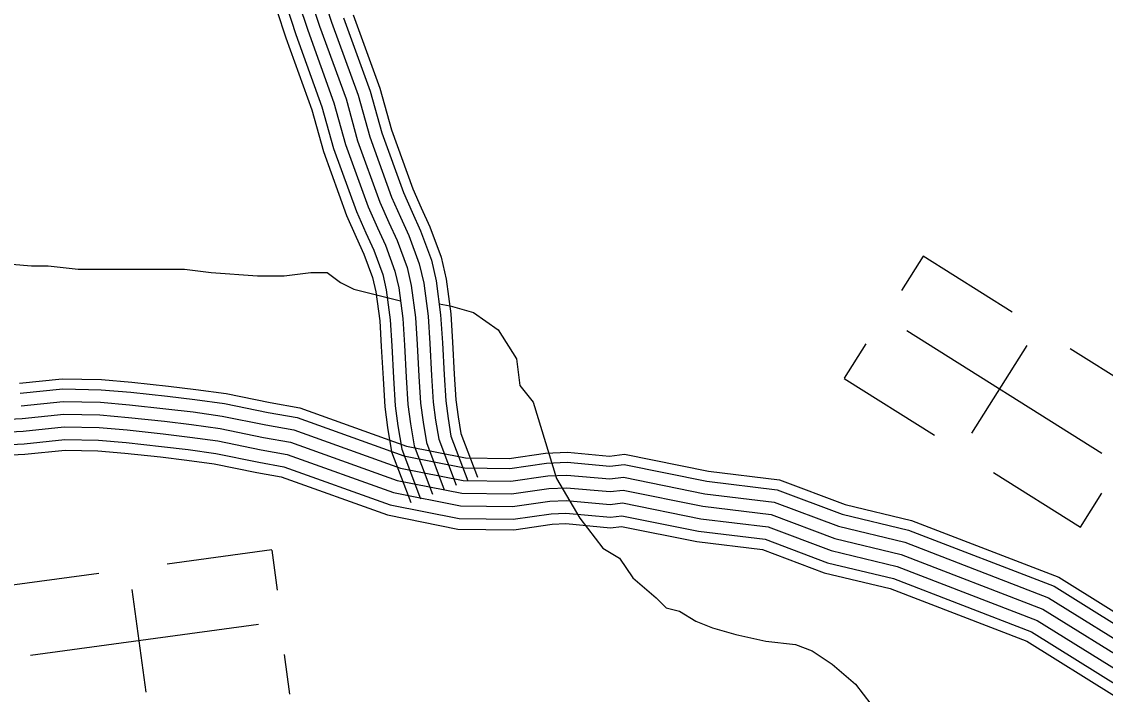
# Model space of a CAD drawing. Extents: x 1788175 to 1969470, y 584502 to 738744.
# Drawn here: x 1944904 to 1947555, y 640308 to 641954 of the extents above; entities that cross this region are included whole.
import ezdxf

# ---------------------------------------------------------------- set-up
doc = ezdxf.new("R2010")
doc.units = 0
for name, color, linetype in [('DESIGN - TRANSPORTATION - Text', 7, 'Continuous'), ('DESIGN - UTILITIES - Cable (Underground) with Text', 7, 'Continuous'), ('SURVEY - TRANSPORTATION - Roads', 7, 'Continuous')]:
    doc.layers.add(name, color=color, linetype=linetype)

msp = doc.modelspace()

# ---------------------------------------------------------------- linework, layer by layer
at = {"layer": 'DESIGN - TRANSPORTATION - Text'}
for points in [[(1944831.1, 641364.8), (1944928.5, 641356.7), (1944969.2, 641356.7), (1945042.3, 641348.5), (1945091, 641348.5), (1945147.9, 641348.5), (1945204.8, 641348.5), (1945277.9, 641348.5), (1945302.3, 641348.5), (1945367.3, 641340.4), (1945481, 641332.3), (1945546, 641332.3), (1945611, 641340.4), (1945651.6, 641340.4), (1945684.1, 641316), (1945716.6, 641299.8), (1945830.6, 641271.3)], [(1945925.3, 641263.7), (1945952.2, 641259.2), (1946009.1, 641242.9), (1946069.6, 641200), (1946114.7, 641129.2), (1946122.8, 641064.2), (1946155.3, 641023.6), (1946212.2, 640836.7), (1946269, 640739.2), (1946325.9, 640666.1), (1946366.5, 640641.7), (1946399, 640593), (1946455.9, 640544.2), (1946480.3, 640519.9), (1946512.8, 640511.7), (1946553.4, 640487.4), (1946594, 640471.1), (1946650.9, 640454.9), (1946724, 640438.6), (1946797.1, 640430.5), (1946837.7, 640414.3), (1946886.5, 640381.8), (1946943.4, 640333), (1947000.2, 640259.9)]]:
    msp.add_lwpolyline(points, dxfattribs=at)
at = {"layer": 'DESIGN - UTILITIES - Cable (Underground) with Text'}
for p, q in [((1947109.5, 641380.8), (1947056.3, 641296.4)), ((1947326.6, 641243.8), (1947109.4, 641380.7)), ((1946969.2, 641165.7), (1946916.3, 641082)), ((1947362.8, 641161.7), (1947227.6, 640947.2)), ((1947687.4, 641016.3), (1947469, 641154)), ((1946916, 641081.4), (1947136.6, 640942.3)), ((1947281.2, 640851.1), (1947494, 640717)), ((1947494, 640717.1), (1947546.4, 640800.2)), ((1945515.7, 640661.6), (1945260, 640626.8)), ((1945515.7, 640661.4), (1945529.2, 640562.8)), ((1945093.1, 640604), (1944838.8, 640569.3)), ((1945173.6, 640564.4), (1945207.9, 640313.2)), ((1945559.9, 640308.2), (1945546.6, 640405.5))]:
    msp.add_line(p, q, dxfattribs=at)
for points in [[(1947069.5, 641198.5), (1947545.8, 640898.2)], [(1944925.3, 640404.1), (1945483.2, 640480.2)]]:
    msp.add_lwpolyline(points, dxfattribs=at)
at = {"layer": 'SURVEY - TRANSPORTATION - Roads'}
for points in [[(1945640, 642021.8), (1945662.3, 641953.5), (1945727.1, 641774.7), (1945755.4, 641672.6), (1945809.1, 641524.6), (1945830.7, 641475.8), (1945851.3, 641430.8), (1945876.6, 641361.8), (1945887.5, 641314.4), (1945898, 641233.8), (1945902.3, 641166.5), (1945906.5, 641088.4), (1945910.6, 641023.5), (1945916.5, 640978.9), (1945924.1, 640932.4), (1945966.8, 640819.8)], [(1945552.3, 641990.7), (1945574.3, 641923.2), (1945638.4, 641746.4), (1945666.7, 641644.3), (1945722.7, 641489.9), (1945745.9, 641437.6), (1945765.2, 641395.4), (1945787.2, 641335.3), (1945795.8, 641297.9), (1945805.4, 641224.8), (1945809.4, 641161.1), (1945813.7, 641082.9), (1945818, 641014.4), (1945824.5, 640965.3), (1945833.8, 640908.2), (1945879.8, 640786.9)], [(1945581.5, 642001.1), (1945603.7, 641933.3), (1945668, 641755.8), (1945696.3, 641653.7), (1945751.5, 641501.5), (1945774.2, 641450.3), (1945793.9, 641407.2), (1945817, 641344.1), (1945826.4, 641303.4), (1945836.3, 641227.8), (1945840.4, 641162.9), (1945844.6, 641084.7), (1945848.9, 641017.4), (1945855.2, 640969.8), (1945863.9, 640916.2), (1945908.8, 640797.9)], [(1945610.8, 642011.5), (1945633, 641943.4), (1945697.5, 641765.3), (1945725.8, 641663.2), (1945780.3, 641513.1), (1945802.4, 641463), (1945822.6, 641419), (1945846.8, 641353), (1945856.9, 641308.9), (1945867.1, 641230.8), (1945871.3, 641164.7), (1945875.6, 641086.6), (1945879.7, 641020.4), (1945885.9, 640974.4), (1945894, 640924.3), (1945937.8, 640808.9)], [(1945610.8, 642011.5), (1945633, 641943.4), (1945697.5, 641765.3), (1945725.8, 641663.2), (1945780.3, 641513.1), (1945802.4, 641463), (1945822.6, 641419), (1945846.8, 641353), (1945856.9, 641308.9), (1945867.1, 641230.8), (1945871.3, 641164.7), (1945875.6, 641086.6), (1945879.7, 641020.4), (1945885.9, 640974.4), (1945894, 640924.3), (1945937.8, 640808.9)], [(1945528.1, 641982.1), (1945550, 641914.9), (1945613.9, 641738.6), (1945642.2, 641636.5), (1945698.9, 641480.3), (1945722.5, 641427), (1945741.4, 641385.6), (1945762.5, 641328), (1945770.5, 641293.4), (1945779.8, 641222.3), (1945783.8, 641159.6), (1945788, 641081.4), (1945792.4, 641011.9), (1945799.1, 640961.5), (1945808.9, 640901.5), (1945855.7, 640777.8)], [(1945691.6, 641963.6), (1945756.6, 641784.1), (1945784.9, 641682.1), (1945837.8, 641536.2), (1945859, 641488.5), (1945880, 641442.6), (1945906.3, 641370.7), (1945918, 641319.9), (1945928.9, 641236.8), (1945933.2, 641168.3), (1945937.4, 641090.2), (1945941.5, 641026.5), (1945947.2, 640983.5), (1945954.2, 640940.4), (1945995.7, 640830.8)], [(1945715, 641971.6), (1945780.2, 641791.7), (1945808.5, 641689.6), (1945860.8, 641545.4), (1945881.5, 641498.6), (1945902.8, 641452), (1945930.1, 641377.7), (1945942.4, 641324.3), (1945953.5, 641239.2), (1945957.9, 641169.8), (1945962.1, 641091.6), (1945966.1, 641028.9), (1945971.7, 640987.1), (1945978.2, 640946.9), (1946018.9, 640839.6)], [(1944898.4, 641069.7), (1945003.5, 641080.4), (1945099.6, 641078.5), (1945173.6, 641072.4), (1945263.2, 641062.5), (1945330.5, 641054.6), (1945404.2, 641044.3), (1945512, 641022.2), (1945584.1, 641009.3), (1945845.4, 640915.7), (1945989.5, 640887), (1946096.6, 640885.6), (1946185.5, 640898.6), (1946239.3, 640900.7), (1946342, 640891.4), (1946378.6, 640895.7), (1946583.7, 640854.2), (1946758, 640833.1), (1946918.5, 640772.7), (1947080.8, 640733.7), (1947440.8, 640594.8), (1947684, 640443.4), (1947956.1, 640185.6)], [(1944900.3, 641045.1), (1945004.5, 641055.7), (1945098.3, 641053.8), (1945171.2, 641047.8), (1945260.4, 641038), (1945327.3, 641030), (1945400, 641019.9), (1945507.3, 640998), (1945577.8, 640985.4), (1945838.8, 640891.8), (1945986.9, 640862.3), (1946098.2, 640860.9), (1946187.8, 640873.9), (1946238.6, 640876), (1946342.4, 640866.5), (1946377.6, 640870.7), (1946579.8, 640829.8), (1946752, 640809), (1946911.2, 640749.1), (1947073.5, 640710), (1947429.7, 640572.6), (1947668.8, 640423.8), (1947935.4, 640171.2)], [(1944902.6, 641014.2), (1945005.8, 641024.6), (1945096.7, 641022.9), (1945168.2, 641017), (1945256.8, 641007.2), (1945323.4, 640999.3), (1945394.7, 640989.3), (1945501.5, 640967.5), (1945569.7, 640955.3), (1945830.5, 640861.9), (1945983.7, 640831.3), (1946100.3, 640829.8), (1946190.7, 640843), (1946237.8, 640844.9), (1946342.8, 640835.4), (1946376.3, 640839.3), (1946574.9, 640799.2), (1946744.6, 640778.6), (1946902.1, 640719.4), (1947064.2, 640680.4), (1947415.8, 640544.7), (1947649.8, 640399.1), (1947909.5, 640153)], [(1944823, 640979), (1944905, 640983.3), (1945007.1, 640993.6), (1945095.2, 640991.9), (1945165.2, 640986.1), (1945253.3, 640976.4), (1945319.4, 640968.6), (1945389.5, 640958.8), (1945495.6, 640937.1), (1945561.7, 640925.2), (1945822.2, 640831.9), (1945980.4, 640800.4), (1946102.4, 640798.8), (1946193.5, 640812.1), (1946237.1, 640813.9), (1946343.2, 640804.2), (1946375, 640807.9), (1946569.9, 640768.5), (1946737.2, 640748.3), (1946893, 640689.7), (1947055, 640650.7), (1947401.9, 640516.9), (1947630.7, 640374.4), (1947883.6, 640134.9)], [(1944823, 640979), (1944905, 640983.3), (1945007.1, 640993.6), (1945095.2, 640991.9), (1945165.2, 640986.1), (1945253.3, 640976.4), (1945319.4, 640968.6), (1945389.5, 640958.8), (1945495.6, 640937.1), (1945561.7, 640925.2), (1945822.2, 640831.9), (1945980.4, 640800.4), (1946102.4, 640798.8), (1946193.5, 640812.1), (1946237.1, 640813.9), (1946343.2, 640804.2), (1946375, 640807.9), (1946569.9, 640768.5), (1946737.2, 640748.3), (1946893, 640689.7), (1947055, 640650.7), (1947401.9, 640516.9), (1947630.7, 640374.4), (1947883.6, 640134.9)], [(1944825.8, 640948.1), (1944907.4, 640952.3), (1945008.3, 640962.6), (1945093.6, 640960.9), (1945162.3, 640955.2), (1945249.8, 640945.6), (1945315.4, 640937.8), (1945384.2, 640928.2), (1945489.8, 640906.6), (1945553.7, 640895.2), (1945813.9, 640802), (1945977.2, 640769.4), (1946104.4, 640767.8), (1946196.4, 640781.2), (1946236.3, 640782.8), (1946343.6, 640773), (1946373.7, 640776.6), (1946565, 640737.9), (1946729.8, 640718), (1946883.9, 640660), (1947045.7, 640621), (1947388, 640489), (1947611.7, 640349.8), (1947857.7, 640116.7)], [(1944828.7, 640917.2), (1944909.8, 640921.4), (1945009.6, 640931.5), (1945092, 640929.9), (1945159.3, 640924.4), (1945246.3, 640914.8), (1945311.5, 640907.1), (1945379, 640897.6), (1945484, 640876.2), (1945545.7, 640865.1), (1945805.6, 640772), (1945973.9, 640738.4), (1946106.5, 640736.8), (1946199.3, 640750.3), (1946235.5, 640751.8), (1946344, 640741.9), (1946372.4, 640745.2), (1946560, 640707.3), (1946722.3, 640687.6), (1946874.8, 640630.3), (1947036.5, 640591.4), (1947374.1, 640461.1), (1947592.6, 640325.1), (1947831.7, 640098.6)], [(1944831.1, 640891.6), (1944911.7, 640895.8), (1945010.7, 640905.8), (1945090.7, 640904.2), (1945156.8, 640898.8), (1945243.4, 640889.2), (1945308.2, 640881.6), (1945374.6, 640872.3), (1945479.1, 640850.9), (1945539.1, 640840.2), (1945798.7, 640747.2), (1945971.2, 640712.7), (1946108.2, 640711), (1946201.7, 640724.7), (1946234.8, 640726), (1946344.3, 640716), (1946371.3, 640719.2), (1946555.9, 640681.9), (1946716.2, 640662.5), (1946867.2, 640605.7), (1947028.8, 640566.8), (1947362.6, 640438), (1947576.8, 640304.7)]]:
    msp.add_lwpolyline(points, dxfattribs=at)

doc.saveas('drawing.dxf')
